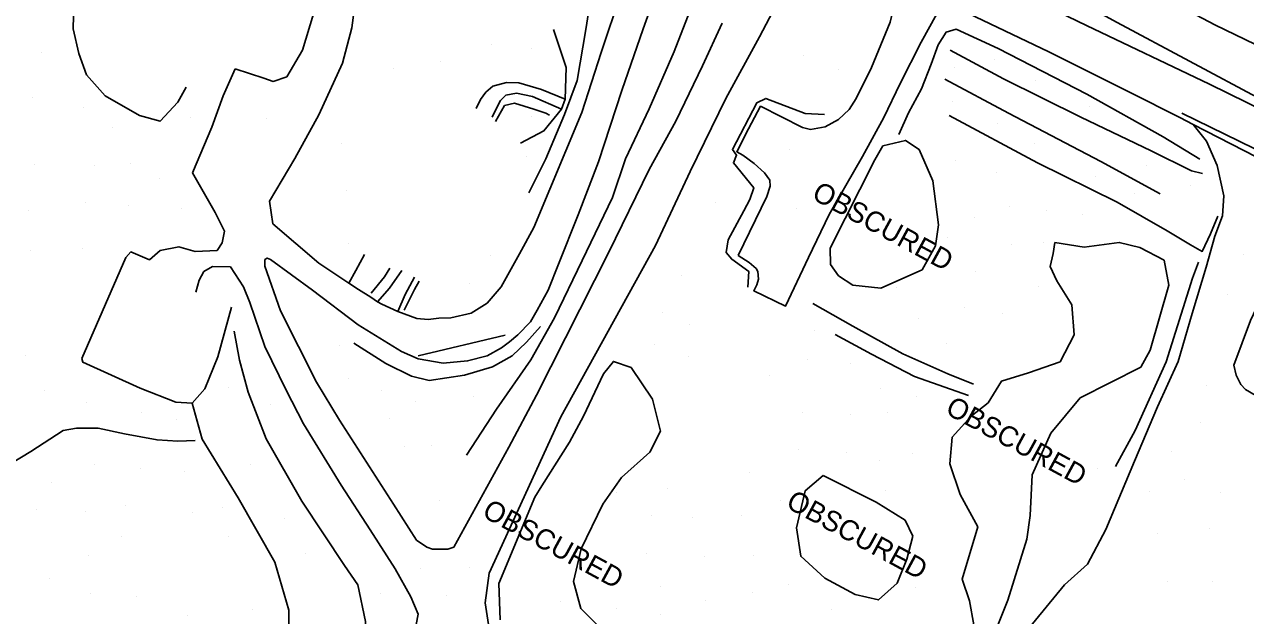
# Model space of a CAD drawing. Extents: x 1497074 to 1501343, y 481943 to 486114.
# Drawn here: x 1498383.4 to 1498743.8, y 483157.8 to 483332.4 of the extents above; entities that cross this region are included whole.
import ezdxf

# ---------------------------------------------------------------- set-up
doc = ezdxf.new("R2010")
doc.units = 0
for name, color, linetype in [('PH Exist DTM Breakline', 7, 'Continuous'), ('PH Exist DTM Obscure Area', 7, 'Continuous'), ('PH Exist DTM Obscure Area Text', 7, 'Continuous'), ('PH Exist DTM Point', 7, 'Continuous')]:
    doc.layers.add(name, color=color, linetype=linetype)

msp = doc.modelspace()

# ---------------------------------------------------------------- linework, layer by layer
at = {"layer": 'PH Exist DTM Breakline'}
for points in [[(1498778.21, 483294.55), (1498748.6, 483310.14), (1498705.94, 483333.04), (1498665.08, 483355.31), (1498634.58, 483371.96), (1498603.26, 483388.91), (1498582.21, 483400.02)], [(1498580.08, 483388.79), (1498603.62, 483377.74), (1498624.67, 483367.47), (1498652.96, 483353.42), (1498696.86, 483332.16), (1498733.18, 483314.78), (1498760.64, 483301.29), (1498777.74, 483293.1)], [(1498493.63, 483247.61), (1498499.17, 483245.59), (1498502.59, 483245.27), (1498505.73, 483245.66), (1498509.27, 483245.76), (1498515.28, 483247.07), (1498519.95, 483250.04), (1498524.05, 483254.89), (1498529.47, 483264.61), (1498533.7, 483272.39), (1498547.88, 483306.36), (1498553.66, 483324.15), (1498559.38, 483341.54), (1498564.64, 483356.7), (1498567.27, 483365.97), (1498567.76, 483371.75), (1498567.64, 483376.82), (1498563.27, 483383.54)], [(1498784.48, 483305.56), (1498773.85, 483311.53), (1498757.55, 483320.46), (1498746.75, 483326.48), (1498734.73, 483332.34), (1498716.62, 483341.94), (1498701.51, 483350.03), (1498681.4, 483361.35), (1498666.24, 483369.59)], [(1498419.05, 483365.61), (1498410.69, 483362.12), (1498404.51, 483354.41), (1498397.93, 483338.73), (1498397.72, 483331.14), (1498399.47, 483323.81), (1498401.68, 483317.55), (1498407.2, 483311.36), (1498417.36, 483305.53), (1498423.46, 483303.8), (1498428.66, 483309.45), (1498431.09, 483313.92)], [(1498475.17, 483361.49), (1498471.9, 483351.78), (1498468.65, 483335.56), (1498465.46, 483324.82), (1498460.82, 483316.94), (1498456.84, 483315.59), (1498454.06, 483316.6), (1498445.54, 483319.35)], [(1498463.21, 483292.81), (1498470.25, 483305.76), (1498477.3, 483320.95), (1498480.05, 483331.38), (1498481.55, 483343.39), (1498483.42, 483352), (1498484.91, 483357.08)], [(1498622, 483355.41), (1498618.79, 483354.17), (1498613.28, 483351.31), (1498611.12, 483349.07), (1498607.14, 483341.75), (1498600.37, 483328.8), (1498590.44, 483310.58), (1498579.89, 483289.02), (1498569.64, 483267.13), (1498541.67, 483216.49), (1498520.52, 483170.27), (1498519.37, 483161.56), (1498520.31, 483155.11)], [(1498529.04, 483240.72), (1498532.72, 483244.58), (1498534.76, 483247.98), (1498538, 483253.96), (1498541.01, 483261.64), (1498546.86, 483276.22), (1498552.79, 483291.81), (1498559.75, 483312.89), (1498566.05, 483331.12), (1498572.75, 483349.85)], [(1498594.05, 483264.13), (1498602.5, 483281.56), (1498603.54, 483284.64), (1498603.4, 483286.42), (1498601.82, 483288.61), (1498598.76, 483291.31), (1498595.42, 483293.83), (1498593.64, 483294.8), (1498597.07, 483301.6), (1498600.66, 483308.23), (1498613.03, 483301.96), (1498615.45, 483301.42), (1498619.76, 483302.21), (1498623.66, 483304.32), (1498626.81, 483307.3), (1498628.89, 483310.52), (1498633.45, 483319.75), (1498638.88, 483333.11), (1498639.72, 483336.43), (1498639.86, 483338.88), (1498639.83, 483342.64), (1498639.76, 483345.35), (1498640.79, 483345.89)], [(1498513.85, 483205.17), (1498522.74, 483218.73), (1498532.9, 483233.35), (1498539.86, 483245.75), (1498548.04, 483262.63), (1498556.99, 483281.3), (1498560.83, 483292.7), (1498567.81, 483307.47), (1498575.18, 483324.47), (1498579.78, 483336.31), (1498583.23, 483343.84)], [(1498532.26, 483282.65), (1498537.29, 483292.71), (1498542.8, 483305.83), (1498546.56, 483315.82), (1498549.1, 483330.9), (1498550.83, 483342.36)], [(1498594.05, 483264.13), (1498597.32, 483262.11), (1498599.37, 483260.3), (1498599.86, 483259.41), (1498600.03, 483257.16), (1498599.52, 483255.48), (1498598.68, 483253.75), (1498608.07, 483249.21), (1498614.77, 483263.52), (1498620.89, 483276.26), (1498630.75, 483293.41), (1498637.02, 483304.93), (1498641.88, 483314.94), (1498648.12, 483327.22), (1498652.74, 483335.57), (1498655.03, 483336.69), (1498657.97, 483337.58)], [(1498657.97, 483337.58), (1498664.07, 483334.64), (1498685.75, 483324.33), (1498709.78, 483312.27), (1498724.4, 483304.97), (1498728.38, 483302.88), (1498750.82, 483291.31), (1498763.82, 483284.57), (1498771.12, 483280.88)], [(1498589.33, 483332.83), (1498583.54, 483320.22), (1498575.67, 483303.86), (1498567.83, 483289.54), (1498555.87, 483265.16), (1498534.5, 483222.92), (1498526.34, 483207.55), (1498510.08, 483177.97), (1498508.35, 483177.39), (1498503.82, 483177.39), (1498502.14, 483177.95), (1498499.06, 483180.04)], [(1498543.02, 483310.36), (1498543.24, 483319.69), (1498539.5, 483330.96)], [(1498730.38, 483292.6), (1498719.55, 483299.19), (1498696.97, 483311.8), (1498670.78, 483325.32), (1498658.4, 483330.99), (1498655.47, 483330.18), (1498653.08, 483326.37), (1498651.01, 483320.73), (1498648.21, 483313.4), (1498644.36, 483306.33), (1498641.49, 483299.93)], [(1498656.59, 483324.81), (1498672.37, 483316.38), (1498695.19, 483305.05), (1498716.01, 483295.12), (1498727.85, 483289.14), (1498731.09, 483288.35)], [(1498442.07, 483311.34), (1498445.54, 483319.35)], [(1498655.07, 483316.24), (1498673.81, 483306.2), (1498701.12, 483291.96), (1498718.67, 483282.38)], [(1498543.02, 483310.36), (1498536.04, 483313.24), (1498529.3, 483315.21), (1498525.65, 483315.26), (1498521.63, 483314.15), (1498519.55, 483312.4), (1498517.99, 483310.29), (1498516.67, 483307.61)], [(1498433.02, 483288.59), (1498438.68, 483302.09), (1498442.07, 483311.34)], [(1498541.88, 483307.38), (1498533.31, 483311.13), (1498528.67, 483312.1), (1498525.48, 483311.52), (1498523.93, 483309.98), (1498523.32, 483308.87), (1498521.42, 483305.02)], [(1498522.38, 483303.71), (1498525.1, 483308.47), (1498528, 483309.16), (1498533.75, 483307.44), (1498537.24, 483306.23), (1498538.37, 483305.62)], [(1498543.02, 483310.36), (1498541.88, 483307.38)], [(1498619.57, 483305.84), (1498613.83, 483306.07), (1498602.18, 483310.56), (1498599.53, 483309.26), (1498592.36, 483295.44), (1498593.57, 483293.79), (1498592.67, 483291.52), (1498598.65, 483284.19), (1498597.5, 483280.66), (1498595.73, 483277.34), (1498591.08, 483268.75), (1498590.47, 483265), (1498592.14, 483263.06), (1498597.18, 483259.43), (1498596.95, 483254.8)], [(1498541.88, 483307.38), (1498536.7, 483300.98), (1498529.77, 483297.36)], [(1498656.35, 483305.49), (1498682.42, 483291.56), (1498705.98, 483279.92), (1498720.66, 483271.45), (1498727.56, 483267.27), (1498731.07, 483265.36), (1498733.49, 483270.6), (1498735.66, 483275.77)], [(1498725.06, 483306.22), (1498759.03, 483289.59), (1498773.02, 483282.96)], [(1498728.38, 483302.88), (1498732.31, 483297.91), (1498735.45, 483290.73), (1498737.39, 483281.76), (1498737.03, 483275.9), (1498734.77, 483269.91), (1498732.21, 483260.72), (1498728.09, 483247), (1498723.93, 483232.83), (1498717.8, 483219.46), (1498711.05, 483203.43), (1498702.58, 483183.19), (1498697.18, 483173), (1498690.35, 483166.84), (1498679.61, 483153.61)], [(1498463.21, 483292.81), (1498455.75, 483280.18), (1498456.67, 483273.54), (1498470.24, 483261.87), (1498479.09, 483255.94)], [(1498420.33, 483262.9), (1498423.47, 483265.59), (1498428.97, 483266.7), (1498433.76, 483265.38), (1498440.23, 483265.59), (1498441.74, 483267.88), (1498442.45, 483271.35), (1498439.71, 483276.89), (1498433.02, 483288.59)], [(1498768.54, 483277.85), (1498763.98, 483276.95), (1498759.76, 483274.77), (1498756.81, 483270.98), (1498753.09, 483262.6), (1498750.39, 483255.79), (1498745.28, 483244.96), (1498740.36, 483231.72), (1498741.07, 483228.83), (1498742.48, 483226.08), (1498743.81, 483224.59)], [(1498420.33, 483262.9), (1498414.8, 483265.22), (1498413.3, 483263.59), (1498400.3, 483233.76), (1498400.62, 483232.63), (1498417.5, 483224.97), (1498428.05, 483220.84), (1498432.89, 483220.53), (1498436.59, 483224.8), (1498440.44, 483234.21), (1498444.54, 483248.9)], [(1498499.06, 483180.04), (1498492.35, 483190.66), (1498476.33, 483215.54), (1498469.56, 483226.71), (1498458.98, 483247.79), (1498454.38, 483260.98), (1498454.3, 483262.94), (1498455.07, 483263.38), (1498456.04, 483262.99), (1498468.37, 483253.94), (1498481.85, 483243.66), (1498494.69, 483235.8)], [(1498493.63, 483247.61), (1498488.85, 483249.8), (1498487.64, 483250.48), (1498485.67, 483251.82), (1498482.01, 483254.08), (1498479.09, 483255.94), (1498481.15, 483259.72), (1498483.71, 483264.42)], [(1498705.44, 483201.79), (1498711.22, 483212.41), (1498720.41, 483232.78), (1498728.16, 483257.5), (1498729.94, 483262.17)], [(1498444.24, 483260.82), (1498438.9, 483260.86), (1498436.33, 483259.41), (1498434.99, 483256.86), (1498433.98, 483253.35)], [(1498473.5, 483099.7), (1498477.7, 483107.63), (1498485.71, 483120.88), (1498492.76, 483137.06), (1498498.46, 483152.11), (1498499.56, 483158.23), (1498497.41, 483163.31), (1498492.81, 483171.54), (1498485.39, 483183.11), (1498476.9, 483196.32), (1498465.76, 483214.45), (1498460.67, 483224.32), (1498454.36, 483237.29), (1498449.93, 483250.27), (1498448.07, 483254.92), (1498444.24, 483260.82)], [(1498485.76, 483253.03), (1498489.7, 483257.84), (1498491.27, 483260.43)], [(1498487.64, 483250.48), (1498491.15, 483254.51), (1498494.76, 483259.76)], [(1498493.63, 483247.61), (1498495.77, 483252.63), (1498498.48, 483257.74)], [(1498495.43, 483247.97), (1498498.51, 483254.09), (1498499.88, 483256.61)], [(1498616.09, 483250.01), (1498627.88, 483243.28), (1498642.69, 483235.14), (1498655.98, 483229.22), (1498663.48, 483226.14)], [(1498466.41, 483108.81), (1498472.44, 483113.33), (1498478.59, 483121.09), (1498482.51, 483130.41), (1498483.46, 483136.54), (1498484.47, 483141.97), (1498484.07, 483156.03), (1498481.75, 483166.82), (1498477.89, 483172.53), (1498465.22, 483191.55), (1498454.7, 483209.94), (1498449.46, 483223.82), (1498446.86, 483233.24), (1498445.32, 483241.84)], [(1498480.61, 483238.28), (1498490.04, 483232.2), (1498497.6, 483228.52), (1498502.85, 483227.21), (1498513.24, 483228.79), (1498521.52, 483231.29), (1498527.39, 483234.54), (1498531.61, 483238.51), (1498535.73, 483243.21)], [(1498494.69, 483235.8), (1498499.6, 483233.6), (1498507.01, 483232.36), (1498514.17, 483233.02), (1498519.93, 483234.54), (1498524.19, 483236.9), (1498526.6, 483238.69), (1498529.04, 483240.72)], [(1498499.62, 483234.53), (1498525.24, 483240.63)], [(1498622.72, 483240.85), (1498633.4, 483235.03), (1498646.15, 483228.36), (1498662.02, 483222.82)], [(1498743.81, 483224.59), (1498749.97, 483220.92)], [(1498432.89, 483220.53), (1498435.79, 483209.89), (1498446.48, 483192.53), (1498457.32, 483173.56), (1498461.44, 483159.41), (1498461.52, 483139.75)], [(1498307.71, 483189.96), (1498320.55, 483193.94), (1498322.55, 483192.87), (1498325.11, 483190.93), (1498328.41, 483189.04), (1498332.39, 483188.25), (1498336.86, 483189.07), (1498340.49, 483192.32), (1498343.22, 483196.1), (1498345.93, 483196.47), (1498349.58, 483195.48), (1498358.5, 483195.13), (1498362.63, 483195.99), (1498368.66, 483197.33), (1498373.14, 483198.98), (1498385.21, 483206.21), (1498394.8, 483212.47), (1498398.72, 483213.13), (1498405.17, 483213.13), (1498412.93, 483211.42), (1498422.54, 483209.67), (1498428.63, 483209.29), (1498433.74, 483209.45)]]:
    msp.add_lwpolyline(points, dxfattribs=at)
at = {"layer": 'PH Exist DTM Obscure Area'}
for points in [[(1498647.47, 483295.43), (1498651.5, 483286.21), (1498653.21, 483273.22), (1498652.27, 483266.97), (1498648.36, 483259.9), (1498636.22, 483254.52), (1498627.92, 483255.43), (1498623.69, 483258.18), (1498621.34, 483261.49), (1498621.25, 483266.33), (1498634.43, 483292.44), (1498636.79, 483296.51), (1498643.42, 483298.18), (1498647.47, 483295.43)], [(1498663.58, 483155.01), (1498662.33, 483162.12), (1498660.15, 483168.53), (1498664.76, 483184.01), (1498659.57, 483193.54), (1498656.5, 483202.65), (1498657.19, 483210.48), (1498662.83, 483216.68), (1498667.86, 483220.63), (1498671.76, 483227.05), (1498679.8, 483229.45), (1498689.07, 483232.74), (1498693.29, 483240.73), (1498692.6, 483249.54), (1498688.1, 483256.71), (1498686.19, 483260.91), (1498687.02, 483264.73), (1498687.54, 483268)], [(1498687.54, 483268), (1498696.19, 483266.63), (1498706.56, 483268.04), (1498712.59, 483266.5), (1498719.79, 483262.76), (1498721.19, 483255.44), (1498715.64, 483236.14), (1498712.88, 483231.21), (1498695.05, 483222.11), (1498686.36, 483211.69), (1498680.84, 483199.33), (1498680.24, 483187.35), (1498679.29, 483180.34), (1498673.64, 483162.36), (1498667.66, 483147.32)], [(1498523.82, 483156.47), (1498523.43, 483167.26), (1498534, 483192.74), (1498536.14, 483196.08), (1498544.22, 483208.99), (1498548.42, 483216.73), (1498554.35, 483229.2), (1498557.24, 483232.85), (1498562.47, 483231.07), (1498568.79, 483221.7), (1498571.13, 483212.23), (1498568.01, 483206.08), (1498559.65, 483198.61), (1498554.07, 483190.72), (1498547.71, 483177.53), (1498545.42, 483167.83), (1498547.6, 483159.87), (1498554.46, 483153)], [(1498619.14, 483199.15), (1498634.76, 483191.26), (1498643.35, 483185.94), (1498645.63, 483181.24), (1498643.89, 483174.4), (1498641.01, 483167.38), (1498635.51, 483162.39), (1498628.58, 483163.97), (1498619.66, 483168.82), (1498612.52, 483175.28), (1498611.29, 483183.66), (1498613.87, 483194.64), (1498619.14, 483199.15)]]:
    msp.add_lwpolyline(points, dxfattribs=at)
at = {"layer": 'PH Exist DTM Point'}
for p, q in [((1498388.39, 483324.17), (1498388.39, 483324.17)), ((1498521.38, 483326.62), (1498521.38, 483326.62)), ((1498533.11, 483325.24), (1498533.11, 483325.24)), ((1498613.2, 483323.32), (1498613.2, 483323.32)), ((1498492.29, 483319.52), (1498492.29, 483319.52)), ((1498506.28, 483321.48), (1498506.28, 483321.48)), ((1498657.77, 483319.78), (1498657.77, 483319.78)), ((1498669.76, 483322.1), (1498669.76, 483322.1)), ((1498623.58, 483319.06), (1498623.58, 483319.06)), ((1498681.95, 483315.96), (1498681.95, 483315.96)), ((1498385.71, 483310.76), (1498385.71, 483310.76)), ((1498657.34, 483309.8), (1498657.34, 483309.8)), ((1498400.91, 483307.84), (1498400.91, 483307.84)), ((1498697.68, 483308.06), (1498697.68, 483308.06)), ((1498409.39, 483302.01), (1498409.39, 483302.01)), ((1498432.27, 483304.91), (1498432.27, 483304.91)), ((1498454.97, 483304.72), (1498454.97, 483304.72)), ((1498533, 483305.1), (1498533, 483305.1)), ((1498670.63, 483303.27), (1498670.63, 483303.27)), ((1498476.98, 483297.38), (1498476.98, 483297.38)), ((1498609.28, 483295.58), (1498609.28, 483295.58)), ((1498681.55, 483297.14), (1498681.55, 483297.14)), ((1498386.35, 483291.01), (1498386.35, 483291.01)), ((1498404.04, 483290.73), (1498404.04, 483290.73)), ((1498414.64, 483291.26), (1498414.64, 483291.26)), ((1498531.64, 483293.28), (1498531.64, 483293.28)), ((1498658.17, 483292.23), (1498658.17, 483292.23)), ((1498670.41, 483288.73), (1498670.41, 483288.73)), ((1498699.68, 483287.54), (1498699.68, 483287.54)), ((1498714.74, 483290.66), (1498714.74, 483290.66)), ((1498423.22, 483287.05), (1498423.22, 483287.05)), ((1498727.53, 483284.78), (1498727.53, 483284.78)), ((1498478.51, 483283.37), (1498478.51, 483283.37)), ((1498711.11, 483282.36), (1498711.11, 483282.36)), ((1498384.54, 483277.48), (1498384.54, 483277.48)), ((1498401.29, 483279.8), (1498401.29, 483279.8)), ((1498414.13, 483278.91), (1498414.13, 483278.91)), ((1498429.85, 483277.91), (1498429.85, 483277.91)), ((1498587.38, 483279.72), (1498587.38, 483279.72)), ((1498611.41, 483278.02), (1498611.41, 483278.02)), ((1498674.05, 483278.68), (1498674.05, 483278.68)), ((1498685.12, 483277.47), (1498685.12, 483277.47)), ((1498695.67, 483276.34), (1498695.67, 483276.34)), ((1498663.68, 483275.31), (1498663.68, 483275.31)), ((1498655.88, 483269.5), (1498655.88, 483269.5)), ((1498385.06, 483265.56), (1498385.06, 483265.56)), ((1498400.53, 483266.33), (1498400.53, 483266.33)), ((1498478.92, 483267.7), (1498478.92, 483267.7)), ((1498674.89, 483267.27), (1498674.89, 483267.27)), ((1498684.28, 483268.05), (1498684.28, 483268.05)), ((1498520.87, 483264.3), (1498520.87, 483264.3)), ((1498743.21, 483264.33), (1498743.21, 483264.33)), ((1498664.23, 483259.47), (1498664.23, 483259.47)), ((1498514.74, 483255.87), (1498514.74, 483255.87)), ((1498577.37, 483258.2), (1498577.37, 483258.2)), ((1498682.71, 483254.91), (1498682.71, 483254.91)), ((1498640.87, 483254.63), (1498640.87, 483254.63)), ((1498738.49, 483252.69), (1498738.49, 483252.69)), ((1498660.98, 483248.74), (1498660.98, 483248.74)), ((1498571.65, 483247.28), (1498571.65, 483247.28)), ((1498647.26, 483245.62), (1498647.26, 483245.62)), ((1498672, 483246.92), (1498672, 483246.92)), ((1498579.6, 483243.64), (1498579.6, 483243.64)), ((1498616.58, 483241.9), (1498616.58, 483241.9)), ((1498476.25, 483237.63), (1498476.25, 483237.63)), ((1498569.3, 483237.87), (1498569.3, 483237.87)), ((1498655.69, 483238.22), (1498655.69, 483238.22)), ((1498383.67, 483234.56), (1498383.67, 483234.56)), ((1498579.38, 483234.33), (1498579.38, 483234.33)), ((1498614.46, 483233.39), (1498614.46, 483233.39)), ((1498627.09, 483232.27), (1498627.09, 483232.27)), ((1498479.16, 483227.95), (1498479.16, 483227.95)), ((1498603.24, 483228.6), (1498603.24, 483228.6)), ((1498389.19, 483224.23), (1498389.19, 483224.23)), ((1498443.69, 483225.23), (1498443.69, 483225.23)), ((1498488.7, 483224.37), (1498488.7, 483224.37)), ((1498515.94, 483222.56), (1498515.94, 483222.56)), ((1498636.02, 483224.73), (1498636.02, 483224.73)), ((1498646.56, 483222.43), (1498646.56, 483222.43)), ((1498732.43, 483225.79), (1498732.43, 483225.79)), ((1498401.65, 483220.71), (1498401.65, 483220.71)), ((1498456.14, 483220.26), (1498456.14, 483220.26)), ((1498498.72, 483220.88), (1498498.72, 483220.88)), ((1498417.9, 483217.72), (1498417.9, 483217.72)), ((1498428.21, 483215.56), (1498428.21, 483215.56)), ((1498491.03, 483216.06), (1498491.03, 483216.06)), ((1498613.14, 483217.72), (1498613.14, 483217.72)), ((1498627.11, 483217.17), (1498627.11, 483217.17)), ((1498638.25, 483217.68), (1498638.25, 483217.68)), ((1498730.55, 483214.94), (1498730.55, 483214.94)), ((1498495.42, 483207.77), (1498495.42, 483207.77)), ((1498503.59, 483207.91), (1498503.59, 483207.91)), ((1498611.75, 483206.83), (1498611.75, 483206.83)), ((1498625.94, 483206.03), (1498625.94, 483206.03)), ((1498645.42, 483205.8), (1498645.42, 483205.8)), ((1498722.02, 483206.19), (1498722.02, 483206.19)), ((1498403.94, 483202.29), (1498403.94, 483202.29)), ((1498417.59, 483201.14), (1498417.59, 483201.14)), ((1498450.07, 483202.35), (1498450.07, 483202.35)), ((1498635.7, 483203.63), (1498635.7, 483203.63)), ((1498700.18, 483201.31), (1498700.18, 483201.31)), ((1498391.31, 483196.98), (1498391.31, 483196.98)), ((1498430.49, 483200.21), (1498430.49, 483200.21)), ((1498597.51, 483200.15), (1498597.51, 483200.15)), ((1498725.84, 483197.93), (1498725.84, 483197.93)), ((1498558.15, 483194.25), (1498558.15, 483194.25)), ((1498573.11, 483195.26), (1498573.11, 483195.26)), ((1498637.63, 483194.84), (1498637.63, 483194.84)), ((1498715.58, 483194.38), (1498715.58, 483194.38)), ((1498736.43, 483194.04), (1498736.43, 483194.04)), ((1498413.1, 483190.41), (1498413.1, 483190.41)), ((1498441.74, 483189.76), (1498441.74, 483189.76)), ((1498505.83, 483191.8), (1498505.83, 483191.8)), ((1498606.57, 483191.86), (1498606.57, 483191.86)), ((1498386.83, 483189.24), (1498386.83, 483189.24)), ((1498401.46, 483188.45), (1498401.46, 483188.45)), ((1498433.09, 483188.11), (1498433.09, 483188.11)), ((1498460.18, 483186.41), (1498460.18, 483186.41)), ((1498568.36, 483187.29), (1498568.36, 483187.29)), ((1498580.55, 483186.89), (1498580.55, 483186.89)), ((1498594.92, 483187.46), (1498594.92, 483187.46)), ((1498733.16, 483183.5), (1498733.16, 483183.5)), ((1498411.98, 483181.08), (1498411.98, 483181.08)), ((1498443.74, 483181.12), (1498443.74, 483181.12)), ((1498717.71, 483182.09), (1498717.71, 483182.09)), ((1498402.4, 483175.42), (1498402.4, 483175.42)), ((1498466.43, 483176.21), (1498466.43, 483176.21)), ((1498566.94, 483175.98), (1498566.94, 483175.98)), ((1498598.55, 483175.46), (1498598.55, 483175.46)), ((1498500.43, 483171.8), (1498500.43, 483171.8)), ((1498514.85, 483172.01), (1498514.85, 483172.01)), ((1498583.98, 483175.15), (1498583.98, 483175.15)), ((1498390.83, 483168.85), (1498390.83, 483168.85)), ((1498571.08, 483166.4), (1498571.08, 483166.4)), ((1498608.86, 483166.93), (1498608.86, 483166.93)), ((1498646.28, 483165.97), (1498646.28, 483165.97)), ((1498720.79, 483167.69), (1498720.79, 483167.69)), ((1498734.19, 483167.91), (1498734.19, 483167.91)), ((1498402.76, 483164.37), (1498402.76, 483164.37)), ((1498416.4, 483163.34), (1498416.4, 483163.34)), ((1498488.45, 483164.28), (1498488.45, 483164.28)), ((1498507.87, 483163.79), (1498507.87, 483163.79)), ((1498541.64, 483161.82), (1498541.64, 483161.82)), ((1498584.33, 483162.08), (1498584.33, 483162.08)), ((1498598.37, 483164.44), (1498598.37, 483164.44)), ((1498431.5, 483157.8), (1498431.5, 483157.8)), ((1498450.6, 483159.5), (1498450.6, 483159.5)), ((1498558.14, 483159.86), (1498558.14, 483159.86)), ((1498571.23, 483157.96), (1498571.23, 483157.96)), ((1498621.57, 483159.56), (1498621.57, 483159.56))]:
    msp.add_line(p, q, dxfattribs=at)

# ---------------------------------------------------------------- texts
at = {"layer": 'PH Exist DTM Obscure Area Text'}
for p in [(1498615.44, 483281.08), (1498654.87, 483217.62), (1498607.83, 483189.91), (1498518.13, 483187.2)]:
    msp.add_text('OBSCURED', height=6, rotation=331.4703, dxfattribs=at).set_placement(p)

doc.saveas('drawing.dxf')
